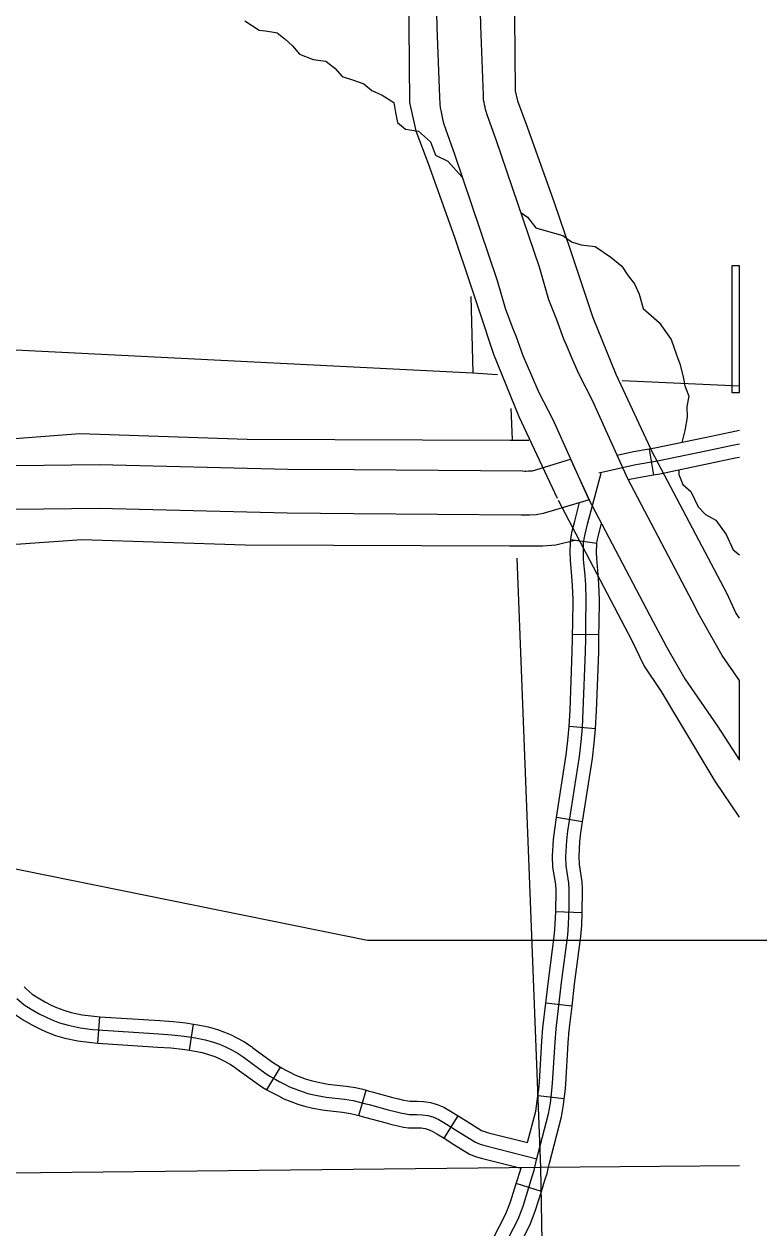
# Model space of a CAD drawing. Extents: x -492261 to -432772, y 1441225 to 1452922.
# Drawn here: x -457747 to -457627.8, y 1450945.7 to 1451140.9 of the extents above; entities that cross this region are included whole.
import ezdxf

# ---------------------------------------------------------------- set-up
doc = ezdxf.new("R2010")
doc.units = 0
doc.layers.add('Default', color=7, linetype='Continuous')
doc.layers.add('R_Draft', color=7, linetype='Continuous')

msp = doc.modelspace()

# ---------------------------------------------------------------- linework, layer by layer
at = {"layer": 'Default'}
for p, q in [((-457681.01, 1451174.66), (-457680.04, 1451140.43)), ((-457672.9, 1451140.66), (-457673.86, 1451174.84)), ((-457680.04, 1451140.43), (-457679.64, 1451129.09)), ((-457672.5, 1451129.41), (-457672.9, 1451140.66)), ((-457679.64, 1451129.09), (-457679.58, 1451128)), ((-457672.46, 1451128.61), (-457672.5, 1451129.41)), ((-457679.58, 1451128), (-457679.5, 1451127.34)), ((-457679.5, 1451127.34), (-457679.42, 1451126.9)), ((-457672.43, 1451128.41), (-457672.46, 1451128.61)), ((-457672.4, 1451128.24), (-457672.43, 1451128.41)), ((-457672.32, 1451127.84), (-457672.4, 1451128.24)), ((-457672.24, 1451127.45), (-457672.32, 1451127.84)), ((-457672.15, 1451127.1), (-457672.24, 1451127.45)), ((-457672.06, 1451126.76), (-457672.15, 1451127.1)), ((-457679.42, 1451126.9), (-457679.32, 1451126.39)), ((-457679.32, 1451126.39), (-457679.2, 1451125.85)), ((-457679.2, 1451125.85), (-457679.06, 1451125.28)), ((-457679.06, 1451125.28), (-457678.89, 1451124.67)), ((-457671.88, 1451126.22), (-457672.06, 1451126.76)), ((-457670.45, 1451122.14), (-457671.88, 1451126.22)), ((-457678.89, 1451124.67), (-457678.64, 1451123.92)), ((-457678.64, 1451123.92), (-457677.2, 1451119.81)), ((-457663.43, 1451101.49), (-457670.45, 1451122.14)), ((-457677.2, 1451119.81), (-457670.25, 1451099.35)), ((-457630.98, 1451101.75), (-457632.22, 1451101.75)), ((-457632.22, 1451101.75), (-457632.22, 1451081.2)), ((-457630.98, 1451081.2), (-457630.98, 1451101.75)), ((-457662.12, 1451096.95), (-457663.43, 1451101.49)), ((-457670.25, 1451099.35), (-457668.95, 1451094.85)), ((-457661.88, 1451096.22), (-457662.12, 1451096.95)), ((-457661.66, 1451095.65), (-457661.88, 1451096.22)), ((-457668.95, 1451094.85), (-457668.62, 1451093.84)), ((-457668.62, 1451093.84), (-457668.34, 1451093.11)), ((-457661.15, 1451094.3), (-457661.66, 1451095.65)), ((-457660.6, 1451092.98), (-457661.15, 1451094.3)), ((-457668.34, 1451093.11), (-457667.78, 1451091.65)), ((-457659.45, 1451089.84), (-457660.6, 1451092.98)), ((-457667.78, 1451091.65), (-457667.25, 1451090.37)), ((-457667.25, 1451090.37), (-457666.09, 1451087.21)), ((-457658.81, 1451088.36), (-457659.45, 1451089.84)), ((-457658.31, 1451087.16), (-457658.81, 1451088.36)), ((-457666.09, 1451087.21), (-457665.39, 1451085.57)), ((-457657.03, 1451084.24), (-457658.31, 1451087.16)), ((-457665.39, 1451085.57), (-457664.87, 1451084.34)), ((-457664.87, 1451084.34), (-457663.5, 1451081.2)), ((-457654.83, 1451079.88), (-457657.03, 1451084.24)), ((-457663.5, 1451081.2), (-457661.27, 1451076.79)), ((-457632.22, 1451081.2), (-457630.98, 1451081.2)), ((-457649.09, 1451067.19), (-457654.83, 1451079.88)), ((-457661.27, 1451076.79), (-457655.51, 1451064.05)), ((-457645.62, 1451072), (-457644.93, 1451067.77)), ((-457638.66, 1451047.33), (-457649.09, 1451067.19)), ((-457655.51, 1451064.05), (-457644.98, 1451044)), ((-457654.09, 1451056.71), (-457658.33, 1451057.28)), ((-457637.52, 1451045.16), (-457638.66, 1451047.33)), ((-457636.56, 1451043.43), (-457637.52, 1451045.16)), ((-457644.98, 1451044), (-457643.8, 1451041.76)), ((-457633.78, 1451038.55), (-457636.56, 1451043.43)), ((-457653.76, 1451041.91), (-457658.04, 1451041.96)), ((-457643.8, 1451041.76), (-457642.79, 1451039.93)), ((-457642.79, 1451039.93), (-457639.83, 1451034.75)), ((-457630.98, 1451034.5), (-457633.78, 1451038.55)), ((-457639.83, 1451034.75), (-457634.53, 1451027.07)), ((-457630.98, 1451021.55), (-457630.98, 1451034.5)), ((-457654.31, 1451026.66), (-457658.58, 1451027.05)), ((-457634.53, 1451027.07), (-457630.98, 1451021.55)), ((-457656.41, 1451011.59), (-457660.64, 1451012.25)), ((-457656.5, 1450996.84), (-457660.78, 1450996.97)), ((-457658.13, 1450981.67), (-457662.39, 1450982.17)), ((-457734.99, 1450975.71), (-457734.71, 1450979.98)), ((-457720.16, 1450974.53), (-457719.48, 1450978.76)), ((-457707.62, 1450968.13), (-457705.41, 1450971.81)), ((-457692.7, 1450963.94), (-457691.5, 1450968.05)), ((-457659.4, 1450966.65), (-457663.66, 1450967.13)), ((-457678.86, 1450960.26), (-457676.59, 1450963.89)), ((-457663.1, 1450951.62), (-457667.18, 1450952.91))]:
    msp.add_line(p, q, dxfattribs=at)
for points in [[(-457667.74, 1451172.13), (-457667.35, 1451130.11), (-457666.99, 1451128.46), (-457665.39, 1451124.24), (-457661.01, 1451112.02), (-457658.46, 1451104.39), (-457656.88, 1451099.69), (-457654.75, 1451093.36), (-457651.03, 1451084.15), (-457645.01, 1451071.32)], [(-457684.88, 1451171.76), (-457684.47, 1451128.21), (-457683.48, 1451123.59), (-457681.47, 1451118.31), (-457677.21, 1451106.4), (-457674.71, 1451098.95), (-457673.13, 1451094.24), (-457670.84, 1451087.42), (-457666.75, 1451077.29), (-457660.53, 1451064.04)], [(-457711.17, 1451141.47), (-457708.83, 1451139.95), (-457707.88, 1451139.83), (-457706.82, 1451139.69), (-457705.96, 1451139.48), (-457705.41, 1451139.09), (-457704.68, 1451138.53), (-457703.46, 1451137.39), (-457702.29, 1451136.04), (-457700.1, 1451135.18), (-457698.06, 1451134.91), (-457696.58, 1451133.75), (-457695.38, 1451132.43), (-457693.54, 1451131.81), (-457691.9, 1451131.25), (-457690.59, 1451130.17), (-457688.92, 1451129.38), (-457687.01, 1451128.22), (-457686.74, 1451126.57), (-457686.44, 1451124.97), (-457685.13, 1451123.86), (-457683.02, 1451123.56), (-457681.09, 1451121.81), (-457680.24, 1451119.65), (-457678.28, 1451118.7), (-457675.94, 1451116.11)], [(-457666.44, 1451110.36), (-457665.37, 1451109.61), (-457664.01, 1451107.9), (-457662.69, 1451107.5), (-457659.62, 1451106.66), (-457658.22, 1451105.63), (-457656.64, 1451105.13), (-457654.38, 1451104.86), (-457651.83, 1451103.15), (-457650.08, 1451101.67), (-457649.05, 1451100.12), (-457647.99, 1451098.8), (-457647.27, 1451097.13), (-457646.58, 1451094.8), (-457643.99, 1451092.55), (-457642.07, 1451089.76), (-457641.19, 1451087.29), (-457640.64, 1451085.84), (-457640.13, 1451083.71), (-457639.82, 1451082.28), (-457639.18, 1451080.58), (-457639.51, 1451078.89), (-457639.44, 1451077.2), (-457639.85, 1451075.04), (-457640.32, 1451073.07)], [(-457944.89, 1451103.15), (-457819.38, 1451091.68), (-457674.19, 1451084.35), (-457670.22, 1451084.1)], [(-457630.98, 1451101.75), (-457632.22, 1451101.75), (-457632.22, 1451081.2)], [(-457674.53, 1451096.77), (-457674.19, 1451084.35)], [(-457649.99, 1451083.15), (-457630.98, 1451082.29)], [(-457632.22, 1451081.2), (-457630.98, 1451081.2)], [(-457668.03, 1451078.6), (-457667.84, 1451073.54)], [(-457665.13, 1451073.4), (-457668.17, 1451073.41), (-457710.79, 1451073.59), (-457737.91, 1451074.46), (-457748.48, 1451073.7), (-457759.14, 1451073.25), (-457769.84, 1451073.19), (-457778.91, 1451073.34), (-457789.56, 1451073.87), (-457802.92, 1451073.68), (-457815.64, 1451073.61), (-457842.65, 1451073.97)], [(-457630.98, 1451075), (-457632.52, 1451074.72), (-457636.62, 1451073.85), (-457644.69, 1451072.15), (-457645.62, 1451072)], [(-457630.98, 1451072.82), (-457632.11, 1451072.62), (-457636.17, 1451071.75), (-457644.3, 1451070.04), (-457647.77, 1451069.48), (-457653.76, 1451068.13)], [(-457645.62, 1451072), (-457648.18, 1451071.58), (-457650.81, 1451070.99)], [(-457630.98, 1451044.61), (-457631.55, 1451045.44), (-457633, 1451048.56), (-457645.19, 1451071.68)], [(-457630.98, 1451070.65), (-457631.7, 1451070.52), (-457635.73, 1451069.66), (-457643.9, 1451067.94), (-457644.93, 1451067.77)], [(-457843.02, 1451068.36), (-457810.41, 1451068.87), (-457784.68, 1451069.08), (-457761.91, 1451069.21), (-457734.72, 1451069.51), (-457704.21, 1451068.77), (-457693.45, 1451068.68), (-457666.18, 1451068.46), (-457665.81, 1451068.44), (-457665.56, 1451068.45), (-457665.19, 1451068.46), (-457664.73, 1451068.47), (-457664.54, 1451068.51), (-457658.37, 1451070.36)], [(-457658.37, 1451070.36), (-457655.38, 1451063.8)], [(-457640.82, 1451068.59), (-457640.82, 1451067.87), (-457640.19, 1451066.25), (-457638.88, 1451065.14), (-457637.68, 1451062.67), (-457636.51, 1451061.39), (-457634.83, 1451060.51), (-457633.12, 1451058.17), (-457632.01, 1451055.65), (-457630.98, 1451054.86)], [(-457669.07, 1450942.88), (-457666.89, 1450947.14), (-457666.08, 1450949.28), (-457664.57, 1450954.09), (-457664.25, 1450955.1), (-457664.09, 1450955.82), (-457663.88, 1450956.74), (-457661.92, 1450964.2), (-457661.63, 1450965.97), (-457661.4, 1450967.99), (-457661.29, 1450969.22), (-457660.87, 1450975.87), (-457660.72, 1450977.99), (-457659.84, 1450985.51), (-457658.82, 1450993.21), (-457658.7, 1450994.88), (-457658.61, 1450997.82), (-457658.57, 1450999.54), (-457658.58, 1451000.59), (-457658.64, 1451001.62), (-457659.08, 1451004.45), (-457659.14, 1451005.96), (-457658.97, 1451008.54), (-457658.81, 1451010.06), (-457656.94, 1451022.15), (-457656.66, 1451024.54), (-457656.45, 1451026.87), (-457656.3, 1451029.6), (-457655.94, 1451039.12), (-457655.91, 1451041.24), (-457655.88, 1451043.67), (-457655.83, 1451047.62), (-457655.9, 1451050.01), (-457656, 1451051.51), (-457656.25, 1451054.12), (-457656.29, 1451055.31), (-457656.25, 1451056.73), (-457656.15, 1451057.47), (-457656, 1451058.24), (-457655.62, 1451059.82), (-457653.42, 1451068.1)], [(-457644.93, 1451067.77), (-457647.36, 1451067.37), (-457649.01, 1451067)], [(-457655.38, 1451063.8), (-457662.81, 1451061.57), (-457663.94, 1451061.34), (-457665.02, 1451061.32), (-457665.39, 1451061.31), (-457665.88, 1451061.3), (-457666.36, 1451061.32), (-457693.51, 1451061.54), (-457704.33, 1451061.62), (-457734.77, 1451062.36), (-457761.85, 1451062.07), (-457784.63, 1451061.93), (-457810.33, 1451061.73), (-457843.04, 1451061.22)], [(-457630.98, 1451012.32), (-457634.93, 1451018.15), (-457640.68, 1451027.71), (-457643.63, 1451032.73), (-457646.5, 1451036.95), (-457648.36, 1451040.94), (-457660.35, 1451063.68)], [(-457658.33, 1451057.28), (-457658.26, 1451057.82), (-457658.09, 1451058.69), (-457657.7, 1451060.34), (-457656.9, 1451063.34)], [(-457654.09, 1451056.71), (-457654.03, 1451057.13), (-457653.9, 1451057.79), (-457653.38, 1451059.99)], [(-457657.68, 1451057.2), (-457660.74, 1451056.43), (-457662.88, 1451056.25), (-457668.23, 1451056.27), (-457711.11, 1451056.44), (-457737.58, 1451057.29), (-457747.5, 1451056.59), (-457758.73, 1451056.11), (-457769.94, 1451056.04), (-457779.48, 1451056.21), (-457789.86, 1451056.72), (-457802.75, 1451056.54), (-457815.71, 1451056.47), (-457842.88, 1451056.83)], [(-457658.04, 1451041.96), (-457658.02, 1451043.7), (-457657.97, 1451047.6), (-457658.04, 1451049.91), (-457658.14, 1451051.34), (-457658.39, 1451053.98), (-457658.43, 1451055.3), (-457658.39, 1451056.9), (-457658.33, 1451057.28)], [(-457653.76, 1451041.91), (-457653.73, 1451043.64), (-457653.68, 1451047.64), (-457653.76, 1451050.12), (-457653.87, 1451051.68), (-457654.11, 1451054.26), (-457654.14, 1451055.32), (-457654.11, 1451056.55), (-457654.09, 1451056.71)], [(-457667.1, 1451054.35), (-457663.27, 1450955.51), (-457660.51, 1450803.37), (-457659.61, 1450741.98)], [(-457658.58, 1451027.03), (-457658.44, 1451029.7), (-457658.09, 1451039.18), (-457658.05, 1451041.27), (-457658.04, 1451041.96)], [(-457654.31, 1451026.66), (-457654.31, 1451026.71), (-457654.16, 1451029.5), (-457653.8, 1451039.06), (-457653.76, 1451041.21), (-457653.76, 1451041.91)], [(-457660.64, 1451012.25), (-457659.07, 1451022.44), (-457658.79, 1451024.76), (-457658.58, 1451027.05)], [(-457656.41, 1451011.59), (-457654.82, 1451021.86), (-457654.53, 1451024.31), (-457654.31, 1451026.66)], [(-457660.78, 1450996.97), (-457660.75, 1450997.88), (-457660.71, 1450999.55), (-457660.72, 1451000.51), (-457660.78, 1451001.39), (-457661.22, 1451004.24), (-457661.29, 1451005.99), (-457661.11, 1451008.73), (-457660.94, 1451010.34), (-457660.64, 1451012.25)], [(-457656.5, 1450996.84), (-457656.47, 1450997.76), (-457656.42, 1450999.52), (-457656.44, 1451000.67), (-457656.51, 1451001.85), (-457656.94, 1451004.66), (-457657, 1451005.94), (-457656.84, 1451008.36), (-457656.68, 1451009.78), (-457656.41, 1451011.59)], [(-457662.39, 1450982.17), (-457661.97, 1450985.78), (-457660.95, 1450993.42), (-457660.85, 1450994.99), (-457660.78, 1450996.97)], [(-457658.13, 1450981.67), (-457657.71, 1450985.25), (-457656.69, 1450992.99), (-457656.56, 1450994.77), (-457656.5, 1450996.84)], [(-457746.97, 1450984.84), (-457746.64, 1450984.49), (-457745.65, 1450983.63), (-457744.69, 1450983.01), (-457743.5, 1450982.32), (-457742.56, 1450981.87), (-457741.73, 1450981.47), (-457740.53, 1450981.02), (-457739.31, 1450980.66), (-457737.53, 1450980.29), (-457735.61, 1450980.04), (-457734.71, 1450979.98)], [(-457748.12, 1450982.94), (-457746.94, 1450981.91), (-457745.81, 1450981.18), (-457744.5, 1450980.42), (-457743.49, 1450979.93), (-457742.56, 1450979.5), (-457741.21, 1450978.99), (-457739.83, 1450978.58), (-457737.89, 1450978.18), (-457735.82, 1450977.91), (-457725.13, 1450977.2), (-457723.01, 1450977.05), (-457721, 1450976.83), (-457719.16, 1450976.54), (-457717.61, 1450976.24), (-457716.25, 1450975.86), (-457715.26, 1450975.5), (-457714.32, 1450975.08), (-457713.47, 1450974.66), (-457712.43, 1450974.09), (-457711.43, 1450973.45), (-457711.25, 1450973.28), (-457707.74, 1450970.73), (-457707.11, 1450970.33), (-457706.17, 1450969.77), (-457705.51, 1450969.41), (-457704.73, 1450969.03), (-457703.95, 1450968.62), (-457701.9, 1450967.84), (-457700.96, 1450967.54), (-457699.72, 1450967.26), (-457697.97, 1450966.93), (-457695.03, 1450966.59), (-457693.64, 1450966.37), (-457692.6, 1450966.14), (-457691.58, 1450965.85), (-457691.04, 1450965.72), (-457687.94, 1450964.87), (-457686.82, 1450964.59), (-457685.92, 1450964.36), (-457685.09, 1450964.2), (-457684.52, 1450964.12), (-457683.29, 1450964.12), (-457682.41, 1450964.08), (-457681.51, 1450963.96), (-457680.72, 1450963.73), (-457679.85, 1450963.36), (-457678.93, 1450962.83), (-457676.14, 1450961.09), (-457673.77, 1450959.63), (-457673.05, 1450959.33), (-457672.27, 1450959.09), (-457663.84, 1450956.95)], [(-457750.08, 1450981.89), (-457749.61, 1450981.4), (-457748.24, 1450980.2), (-457746.93, 1450979.35), (-457745.5, 1450978.53), (-457744.41, 1450978), (-457743.4, 1450977.52), (-457741.89, 1450976.95), (-457740.35, 1450976.5), (-457738.25, 1450976.06), (-457736.03, 1450975.78), (-457734.99, 1450975.71)], [(-457663.66, 1450967.13), (-457663.54, 1450968.21), (-457663.43, 1450969.39), (-457663.01, 1450976.01), (-457662.86, 1450978.19), (-457662.39, 1450982.17)], [(-457659.4, 1450966.65), (-457659.27, 1450967.77), (-457659.15, 1450969.06), (-457658.74, 1450975.73), (-457658.59, 1450977.79), (-457658.13, 1450981.67)], [(-457734.71, 1450979.98), (-457724.98, 1450979.34), (-457722.82, 1450979.18), (-457720.72, 1450978.96), (-457719.48, 1450978.76)], [(-457719.48, 1450978.76), (-457718.79, 1450978.65), (-457717.11, 1450978.33), (-457715.59, 1450977.9), (-457714.45, 1450977.49), (-457713.4, 1450977.01), (-457712.49, 1450976.56), (-457711.34, 1450975.94), (-457710.09, 1450975.14), (-457709.87, 1450974.93), (-457706.53, 1450972.5), (-457705.98, 1450972.15), (-457705.41, 1450971.81)], [(-457734.99, 1450975.71), (-457725.28, 1450975.06), (-457723.2, 1450974.91), (-457721.28, 1450974.71), (-457720.16, 1450974.53)], [(-457720.16, 1450974.53), (-457719.53, 1450974.43), (-457718.1, 1450974.15), (-457716.9, 1450973.81), (-457716.06, 1450973.52), (-457715.25, 1450973.15), (-457714.46, 1450972.75), (-457713.52, 1450972.24), (-457712.76, 1450971.76), (-457712.63, 1450971.63), (-457708.95, 1450968.96), (-457708.24, 1450968.51), (-457707.62, 1450968.13)], [(-457705.41, 1450971.81), (-457705.12, 1450971.63), (-457704.53, 1450971.32), (-457703.76, 1450970.94), (-457703.06, 1450970.57), (-457701.21, 1450969.86), (-457700.4, 1450969.61), (-457699.28, 1450969.35), (-457697.65, 1450969.05), (-457694.74, 1450968.72), (-457693.24, 1450968.47), (-457692.07, 1450968.22), (-457691.5, 1450968.05)], [(-457707.62, 1450968.13), (-457707.23, 1450967.9), (-457706.49, 1450967.5), (-457705.7, 1450967.12), (-457704.83, 1450966.66), (-457702.6, 1450965.81), (-457701.51, 1450965.47), (-457700.16, 1450965.16), (-457698.29, 1450964.81), (-457695.32, 1450964.47), (-457694.04, 1450964.26), (-457693.12, 1450964.06), (-457692.7, 1450963.94)], [(-457691.5, 1450968.05), (-457691.04, 1450967.92), (-457690.51, 1450967.79), (-457687.39, 1450966.95), (-457686.29, 1450966.66), (-457685.45, 1450966.45), (-457684.75, 1450966.31), (-457684.39, 1450966.27), (-457683.23, 1450966.27), (-457682.22, 1450966.21), (-457681.06, 1450966.07), (-457679.99, 1450965.75), (-457678.89, 1450965.28), (-457677.82, 1450964.66), (-457676.59, 1450963.89)], [(-457665.36, 1450959.55), (-457664.02, 1450964.64), (-457663.76, 1450966.26), (-457663.66, 1450967.13)], [(-457663.1, 1450951.62), (-457662.52, 1450953.45), (-457662.17, 1450954.55), (-457662, 1450955.36), (-457661.8, 1450956.23), (-457659.82, 1450963.76), (-457659.51, 1450965.68), (-457659.4, 1450966.65)], [(-457692.7, 1450963.94), (-457692.13, 1450963.77), (-457691.57, 1450963.64), (-457688.48, 1450962.8), (-457687.35, 1450962.51), (-457686.39, 1450962.27), (-457685.43, 1450962.08), (-457684.66, 1450961.98), (-457683.35, 1450961.98), (-457682.6, 1450961.94), (-457681.95, 1450961.86), (-457681.44, 1450961.71), (-457680.81, 1450961.44), (-457680.03, 1450960.99), (-457678.86, 1450960.26)], [(-457676.59, 1450963.89), (-457675.02, 1450962.91), (-457672.79, 1450961.54), (-457672.32, 1450961.35), (-457671.69, 1450961.15), (-457665.36, 1450959.55)], [(-457678.86, 1450960.26), (-457677.27, 1450959.27), (-457674.75, 1450957.71), (-457673.77, 1450957.31), (-457672.85, 1450957.03), (-457666.4, 1450955.39)], [(-457630.98, 1450955.82), (-457663.27, 1450955.51), (-457815.25, 1450953.91), (-457944.16, 1450953.01)], [(-457667.18, 1450952.91), (-457666.4, 1450955.39)], [(-457672.88, 1450939.12), (-457671.98, 1450941.45), (-457671.02, 1450943.78), (-457668.85, 1450948.01), (-457668.11, 1450949.98), (-457667.18, 1450952.91)], [(-457668.89, 1450937.58), (-457668, 1450939.86), (-457667.13, 1450941.98), (-457664.93, 1450946.27), (-457664.05, 1450948.58), (-457663.1, 1450951.62)]]:
    msp.add_lwpolyline(points, dxfattribs=at)
at = {"layer": 'R_Draft'}
for p, q in [((-458231.04, 1451101.7), (-457691.3, 1450992.37)), ((-457691.3, 1450992.37), (-457090.15, 1450992.37))]:
    msp.add_line(p, q, dxfattribs=at)

doc.saveas('drawing.dxf')
